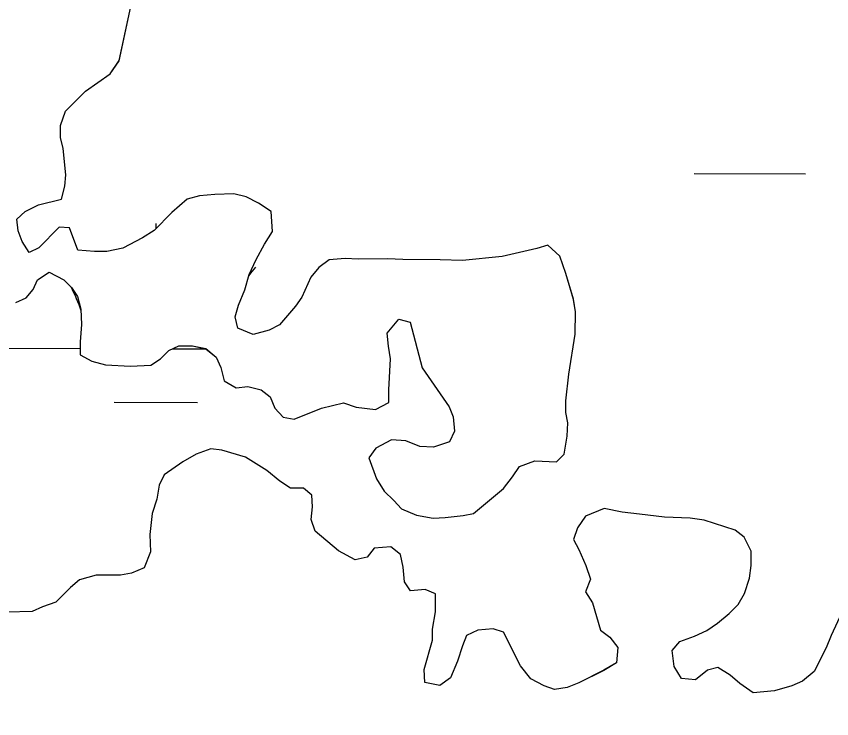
# Model space of a CAD drawing. Extents: x 3161665 to 3199565, y 885729 to 911164.
# Drawn here: x 3171532.7 to 3171767, y 907066.7 to 907268.6 of the extents above; entities that cross this region are included whole.
import ezdxf

# ---------------------------------------------------------------- set-up
doc = ezdxf.new("R2010")
doc.units = 0
for name, color, linetype in [('V-BORW-LINE', 7, 'Continuous'), ('V-SITE-VEGE', 7, 'Continuous'), ('V-TOPO-SHOR', 7, 'Continuous'), ('V-WETL-SWMP', 7, 'Continuous')]:
    doc.layers.add(name, color=color, linetype=linetype)

msp = doc.modelspace()

# ---------------------------------------------------------------- linework, layer by layer
at = {"layer": 'V-BORW-LINE'}
msp.add_spline([(3171327.9, 907006.88), (3171623.14, 906905.83), (3171717.62, 906853.29), (3171946, 906639.3), (3172410.75, 906162.46), (3172528.06, 906025.09), (3172553.45, 905979.41), (3172549.45, 905941.44), (3172540.22, 905931.04), (3172491.08, 905897.57), (3172432.77, 905918.55), (3172297.77, 906067.77), (3171751.6, 906617.91), (3171664.91, 906703.1), (3171534.3, 906809.91), (3171389.06, 906871.16), (3171294.49, 906899.37), (3171199.13, 906949.48), (3171152.72, 907010.85), (3171149.77, 907052.08), (3171164.02, 907081.31), (3171205.18, 907088.02), (3171297.41, 907016.42), (3171327.9, 907006.88)], degree=3, dxfattribs=at)
at = {"layer": 'V-SITE-VEGE'}
for p, q in [((3171562.23, 907255.8), (3171565.91, 907272.75)), ((3171559.61, 907252.03), (3171562.23, 907255.8)), ((3171552.6, 907247.08), (3171559.61, 907252.03)), ((3171546.78, 907241.32), (3171552.6, 907247.08)), ((3171545.36, 907237.14), (3171546.78, 907241.32)), ((3171545.34, 907233.75), (3171545.36, 907237.14)), ((3171546.12, 907230.55), (3171545.34, 907233.75)), ((3171546.88, 907222.97), (3171546.12, 907230.55)), ((3171546.66, 907219.77), (3171546.88, 907222.97)), ((3171545.64, 907215.98), (3171546.66, 907219.77)), ((3171585.36, 907216.96), (3171581.76, 907215.98)), ((3171589.75, 907217.34), (3171585.36, 907216.96)), ((3171595.14, 907217.51), (3171589.75, 907217.34)), ((3171598.73, 907216.69), (3171595.14, 907217.51)), ((3171535.24, 907212.45), (3171539.04, 907214.42)), ((3171539.04, 907214.42), (3171545.64, 907215.98)), ((3171581.76, 907215.98), (3171577.35, 907212.22)), ((3171602.31, 907214.87), (3171598.73, 907216.69)), ((3171605.89, 907212.45), (3171602.31, 907214.87)), ((3171532.83, 907210.27), (3171535.24, 907212.45)), ((3171577.35, 907212.22), (3171572.33, 907207.05)), ((3171606.25, 907206.67), (3171605.89, 907212.45)), ((3171533.21, 907206.87), (3171532.83, 907210.27)), ((3171545, 907208), (3171539.17, 907202.05)), ((3171547.99, 907207.79), (3171545, 907208)), ((3171550.35, 907201.39), (3171547.99, 907207.79)), ((3171534.39, 907203.87), (3171533.21, 907206.87)), ((3171572.33, 907207.05), (3171568.93, 907204.88)), ((3171604.04, 907203.09), (3171606.25, 907206.67)), ((3171536.37, 907200.67), (3171534.39, 907203.87)), ((3171568.93, 907204.88), (3171563.32, 907201.92)), ((3171601.62, 907198.71), (3171604.04, 907203.09)), ((3171685.46, 907202.83), (3171682.26, 907201.85)), ((3171688.84, 907199.62), (3171685.46, 907202.83)), ((3171539.17, 907202.05), (3171536.37, 907200.67)), ((3171555.13, 907200.96), (3171550.35, 907201.39)), ((3171558.73, 907200.94), (3171555.13, 907200.96)), ((3171563.32, 907201.92), (3171558.73, 907200.94)), ((3171682.26, 907201.85), (3171672.27, 907199.51)), ((3171599.6, 907194.33), (3171601.62, 907198.71)), ((3171622.58, 907198.59), (3171619.57, 907196.41)), ((3171627.17, 907198.96), (3171622.58, 907198.59)), ((3171630.96, 907198.75), (3171627.17, 907198.96)), ((3171639.34, 907198.9), (3171630.96, 907198.75)), ((3171643.73, 907198.67), (3171639.34, 907198.9)), ((3171654.5, 907198.61), (3171643.73, 907198.67)), ((3171660.89, 907198.38), (3171654.5, 907198.61)), ((3171672.27, 907199.51), (3171660.89, 907198.38)), ((3171690.61, 907194.62), (3171688.84, 907199.62)), ((3171619.57, 907196.41), (3171617.36, 907193.63)), ((3171538.72, 907192.87), (3171542.13, 907195.05)), ((3171542.13, 907195.05), (3171546.31, 907192.83)), ((3171598.38, 907189.95), (3171599.6, 907194.33)), ((3171617.36, 907193.63), (3171614.73, 907187.86)), ((3171692.76, 907187.23), (3171690.61, 907194.62)), ((3171537.51, 907190.09), (3171538.72, 907192.87)), ((3171546.31, 907192.83), (3171548.49, 907190.62)), ((3171535.5, 907187.7), (3171537.51, 907190.09)), ((3171548.49, 907190.62), (3171550.27, 907188.02)), ((3171596.56, 907185.56), (3171598.38, 907189.95)), ((3171532.5, 907186.32), (3171535.5, 907187.7)), ((3171550.27, 907188.02), (3171551.25, 907184.42)), ((3171614.73, 907187.86), (3171612.92, 907185.27)), ((3171693.34, 907183.63), (3171692.76, 907187.23)), ((3171551.25, 907184.42), (3171551.42, 907180.03)), ((3171595.54, 907182.18), (3171596.56, 907185.56)), ((3171612.92, 907185.27), (3171608.3, 907179.91)), ((3171596.32, 907178.98), (3171595.54, 907182.18)), ((3171693.3, 907177.24), (3171693.34, 907183.63)), ((3171551.42, 907180.03), (3171551, 907175.04)), ((3171608.3, 907179.91), (3171605.3, 907178.33)), ((3171639.22, 907177.54), (3171642.64, 907181.52)), ((3171642.64, 907181.52), (3171645.83, 907180.7)), ((3171645.83, 907180.7), (3171649.34, 907167.51)), ((3171600.7, 907177.16), (3171596.32, 907178.98)), ((3171605.3, 907178.33), (3171600.7, 907177.16)), ((3171639.6, 907173.75), (3171639.22, 907177.54)), ((3171691.44, 907165.68), (3171693.3, 907177.24)), ((3171551, 907175.04), (3171550.98, 907171.25)), ((3171574.12, 907170.12), (3171576.53, 907172.51)), ((3171576.53, 907172.51), (3171579.33, 907173.89)), ((3171579.33, 907173.89), (3171583.32, 907173.86)), ((3171583.32, 907173.86), (3171587.11, 907173.05)), ((3171587.11, 907173.05), (3171590.09, 907170.63)), ((3171640.18, 907170.16), (3171639.6, 907173.75)), ((3171550.98, 907171.25), (3171554.36, 907169.43)), ((3171571.32, 907168.34), (3171574.12, 907170.12)), ((3171590.09, 907170.63), (3171591.47, 907167.63)), ((3171639.73, 907161.18), (3171640.18, 907170.16)), ((3171554.36, 907169.43), (3171558.34, 907168.41)), ((3171558.34, 907168.41), (3171565.53, 907167.98)), ((3171565.53, 907167.98), (3171571.32, 907168.34)), ((3171591.47, 907167.63), (3171592.45, 907163.84)), ((3171649.34, 907167.51), (3171657.06, 907156.29)), ((3171690.6, 907158.1), (3171691.44, 907165.68)), ((3171592.45, 907163.84), (3171595.83, 907161.82)), ((3171595.83, 907161.82), (3171599.22, 907162.2)), ((3171599.22, 907162.2), (3171603.01, 907161.18)), ((3171603.01, 907161.18), (3171605.59, 907159.17)), ((3171639.71, 907157.58), (3171639.73, 907161.18)), ((3171605.59, 907159.17), (3171606.97, 907155.97)), ((3171606.97, 907155.97), (3171609.35, 907153.36)), ((3171612.54, 907152.75), (3171620.34, 907155.9)), ((3171620.34, 907155.9), (3171626.73, 907157.46)), ((3171626.73, 907157.46), (3171630.32, 907156.24)), ((3171630.32, 907156.24), (3171635.91, 907155.61)), ((3171635.91, 907155.61), (3171639.71, 907157.58)), ((3171657.06, 907156.29), (3171658.25, 907153.49)), ((3171690.58, 907154.71), (3171690.6, 907158.1)), ((3171658.25, 907153.49), (3171658.62, 907149.3)), ((3171691.17, 907151.71), (3171690.58, 907154.71)), ((3171609.35, 907153.36), (3171612.54, 907152.75)), ((3171690.95, 907147.92), (3171691.17, 907151.71)), ((3171658.62, 907149.3), (3171657.21, 907146.31)), ((3171640.45, 907146.8), (3171636.04, 907144.43)), ((3171644.64, 907146.58), (3171640.45, 907146.8)), ((3171648.62, 907144.96), (3171644.64, 907146.58)), ((3171690.12, 907142.73), (3171690.95, 907147.92)), ((3171588.54, 907144.3), (3171584.35, 907142.73)), ((3171591.74, 907143.88), (3171588.54, 907144.3)), ((3171636.04, 907144.43), (3171634.03, 907141.65)), ((3171652.61, 907144.74), (3171648.62, 907144.96)), ((3171657.21, 907146.31), (3171652.61, 907144.74)), ((3171584.35, 907142.73), (3171580.54, 907140.55)), ((3171598.51, 907141.85), (3171591.74, 907143.88)), ((3171604.68, 907138.02), (3171598.51, 907141.85)), ((3171687.91, 907140.55), (3171690.12, 907142.73)), ((3171580.54, 907140.55), (3171575.13, 907136.79)), ((3171634.03, 907141.65), (3171636.19, 907135.65)), ((3171677.32, 907139.21), (3171681.72, 907140.79)), ((3171681.72, 907140.79), (3171687.91, 907140.55)), ((3171608.45, 907135.01), (3171604.68, 907138.02)), ((3171675.31, 907136.23), (3171677.32, 907139.21)), ((3171575.13, 907136.79), (3171573.72, 907133.81)), ((3171611.43, 907133), (3171608.45, 907135.01)), ((3171636.19, 907135.65), (3171638.37, 907132.05)), ((3171672.7, 907132.85), (3171675.31, 907136.23)), ((3171573.72, 907133.81), (3171573.1, 907129.82)), ((3171615.23, 907132.97), (3171611.43, 907133)), ((3171617.61, 907130.96), (3171615.23, 907132.97)), ((3171664.08, 907125.72), (3171672.7, 907132.85)), ((3171617.79, 907127.57), (3171617.61, 907130.96)), ((3171638.37, 907132.05), (3171641.15, 907129.44)), ((3171573.1, 907129.82), (3171571.68, 907125.63)), ((3171641.15, 907129.44), (3171643.33, 907127.03)), ((3171571.68, 907125.63), (3171571.04, 907119.65)), ((3171617.37, 907123.98), (3171617.79, 907127.57)), ((3171643.33, 907127.03), (3171647.71, 907125.21)), ((3171661.08, 907125.14), (3171664.08, 907125.72)), ((3171701.6, 907127.1), (3171696.21, 907124.94)), ((3171706.79, 907126.08), (3171701.6, 907127.1)), ((3171711.77, 907125.45), (3171706.79, 907126.08)), ((3171718.95, 907124.61), (3171711.77, 907125.45)), ((3171618.55, 907120.58), (3171617.37, 907123.98)), ((3171647.71, 907125.21), (3171652.5, 907124.38)), ((3171652.5, 907124.38), (3171655.89, 907124.56)), ((3171655.89, 907124.56), (3171661.08, 907125.14)), ((3171696.21, 907124.94), (3171693.99, 907121.56)), ((3171726.33, 907124.37), (3171718.95, 907124.61)), ((3171730.32, 907123.75), (3171726.33, 907124.37)), ((3171739.29, 907120.91), (3171730.32, 907123.75)), ((3171693.99, 907121.56), (3171692.77, 907118.17)), ((3171741.88, 907118.9), (3171739.29, 907120.91)), ((3171571.04, 907119.65), (3171571.22, 907114.66)), ((3171625.3, 907114.96), (3171618.55, 907120.58)), ((3171743.85, 907114.9), (3171741.88, 907118.9)), ((3171640.28, 907116.07), (3171635.48, 907115.7)), ((3171643.06, 907113.86), (3171640.28, 907116.07)), ((3171692.77, 907118.17), (3171694.35, 907115.37)), ((3171571.22, 907114.66), (3171569.4, 907110.08)), ((3171630.08, 907112.34), (3171625.3, 907114.96)), ((3171635.48, 907115.7), (3171633.48, 907113.12)), ((3171643.83, 907110.26), (3171643.06, 907113.86)), ((3171694.35, 907115.37), (3171696.33, 907110.77)), ((3171743.82, 907110.7), (3171743.85, 907114.9)), ((3171633.48, 907113.12), (3171630.08, 907112.34)), ((3171569.4, 907110.08), (3171565.79, 907108.5)), ((3171644.21, 907106.07), (3171643.83, 907110.26)), ((3171696.33, 907110.77), (3171697.7, 907106.77)), ((3171743.41, 907107.11), (3171743.82, 907110.7)), ((3171555.62, 907107.96), (3171550.81, 907106.59)), ((3171562.6, 907107.92), (3171555.62, 907107.96)), ((3171565.79, 907108.5), (3171562.6, 907107.92)), ((3171697.7, 907106.77), (3171696.28, 907103.19)), ((3171741.98, 907102.73), (3171743.41, 907107.11)), ((3171548.21, 907104.41), (3171544, 907100.24)), ((3171550.81, 907106.59), (3171548.21, 907104.41)), ((3171645.99, 907103.47), (3171644.21, 907106.07)), ((3171650.19, 907103.84), (3171645.99, 907103.47)), ((3171653.17, 907102.63), (3171650.19, 907103.84)), ((3171653.14, 907097.44), (3171653.17, 907102.63)), ((3171696.28, 907103.19), (3171698.26, 907099.98)), ((3171740.17, 907099.55), (3171741.98, 907102.73)), ((3171544, 907100.24), (3171540.19, 907098.87)), ((3171698.26, 907099.98), (3171700.61, 907092.19)), ((3171537.19, 907097.49), (3171530.01, 907097.33)), ((3171540.19, 907098.87), (3171537.19, 907097.49)), ((3171652.32, 907092.45), (3171653.14, 907097.44)), ((3171737.56, 907096.97), (3171740.17, 907099.55)), ((3171734.15, 907094.2), (3171737.56, 907096.97)), ((3171769.89, 907097.19), (3171766.86, 907090.62)), ((3171669.68, 907092.56), (3171665.29, 907092.18)), ((3171672.67, 907091.54), (3171669.68, 907092.56)), ((3171731.15, 907092.02), (3171734.15, 907094.2)), ((3171652.3, 907089.26), (3171652.32, 907092.45)), ((3171662.09, 907090.6), (3171660.87, 907087.62)), ((3171665.29, 907092.18), (3171662.09, 907090.6)), ((3171677.6, 907081.94), (3171672.67, 907091.54)), ((3171700.61, 907092.19), (3171703.2, 907090.17)), ((3171723.35, 907088.87), (3171727.54, 907090.44)), ((3171727.54, 907090.44), (3171731.15, 907092.02)), ((3171766.86, 907090.62), (3171765.44, 907087.04)), ((3171649.86, 907080.89), (3171652.3, 907089.26)), ((3171703.2, 907090.17), (3171705.57, 907087.17)), ((3171721.14, 907086.28), (3171723.35, 907088.87)), ((3171660.87, 907087.62), (3171659.45, 907083.23)), ((3171705.57, 907087.17), (3171705.15, 907082.78)), ((3171721.71, 907081.69), (3171721.14, 907086.28)), ((3171765.44, 907087.04), (3171762.01, 907080.27)), ((3171659.45, 907083.23), (3171657.43, 907078.46)), ((3171650.04, 907077.1), (3171649.86, 907080.89)), ((3171680.58, 907078.13), (3171677.6, 907081.94)), ((3171705.15, 907082.78), (3171701.55, 907080.6)), ((3171723.89, 907078.29), (3171721.71, 907081.69)), ((3171734.28, 907081.42), (3171731.28, 907080.64)), ((3171737.86, 907079.21), (3171734.28, 907081.42)), ((3171701.55, 907080.6), (3171694.34, 907077.05)), ((3171731.28, 907080.64), (3171727.88, 907077.86)), ((3171740.64, 907076.8), (3171737.86, 907079.21)), ((3171762.01, 907080.27), (3171758.6, 907077.49)), ((3171654.42, 907076.28), (3171650.04, 907077.1)), ((3171657.43, 907078.46), (3171654.42, 907076.28)), ((3171684.36, 907076.11), (3171680.58, 907078.13)), ((3171694.34, 907077.05), (3171690.94, 907075.67)), ((3171727.88, 907077.86), (3171723.89, 907078.29)), ((3171744.42, 907074.18), (3171740.64, 907076.8)), ((3171758.6, 907077.49), (3171755.6, 907076.11)), ((3171687.35, 907075.1), (3171684.36, 907076.11)), ((3171690.94, 907075.67), (3171687.35, 907075.1)), ((3171750.61, 907074.75), (3171744.42, 907074.18)), ((3171755.6, 907076.11), (3171750.61, 907074.75))]:
    msp.add_line(p, q, dxfattribs=at)
at = {"layer": 'V-TOPO-SHOR'}
for points in [[(3171558.73, 907200.94), (3171555.13, 907200.96), (3171550.35, 907201.39), (3171547.99, 907207.79), (3171545, 907208), (3171539.17, 907202.05), (3171536.37, 907200.67), (3171534.39, 907203.87), (3171533.21, 907206.87), (3171532.83, 907210.27), (3171535.24, 907212.45), (3171539.04, 907214.42), (3171545.64, 907215.98), (3171546.66, 907219.77), (3171546.88, 907222.96), (3171546.12, 907230.55), (3171545.34, 907233.75), (3171545.36, 907237.14), (3171546.78, 907241.32), (3171552.6, 907247.08), (3171559.61, 907252.03), (3171562.23, 907255.8), (3171565.91, 907272.75)], [(3171565.53, 907167.98), (3171571.32, 907168.34), (3171574.12, 907170.12), (3171576.53, 907172.51), (3171579.33, 907173.89), (3171583.32, 907173.86), (3171587.11, 907173.05), (3171590.09, 907170.63), (3171591.47, 907167.63), (3171592.45, 907163.84), (3171595.83, 907161.82), (3171599.22, 907162.2), (3171603.01, 907161.18), (3171605.59, 907159.17), (3171606.97, 907155.97), (3171609.35, 907153.36), (3171612.54, 907152.75), (3171620.34, 907155.9), (3171626.74, 907157.46), (3171630.32, 907156.24), (3171635.91, 907155.61), (3171639.71, 907157.58), (3171639.73, 907161.18), (3171640.18, 907170.16), (3171639.6, 907173.75), (3171639.22, 907177.54), (3171642.64, 907181.52), (3171645.83, 907180.7), (3171649.34, 907167.51), (3171657.06, 907156.29), (3171658.25, 907153.49), (3171658.62, 907149.3), (3171657.21, 907146.31), (3171652.61, 907144.74), (3171648.62, 907144.96), (3171644.64, 907146.58), (3171640.45, 907146.8), (3171636.04, 907144.43), (3171634.03, 907141.65), (3171636.19, 907135.65), (3171638.37, 907132.05), (3171641.15, 907129.44), (3171643.33, 907127.03), (3171647.71, 907125.21), (3171652.5, 907124.38), (3171655.89, 907124.56), (3171661.08, 907125.14), (3171664.08, 907125.72), (3171672.7, 907132.85), (3171675.31, 907136.23), (3171677.32, 907139.21), (3171681.73, 907140.79), (3171687.91, 907140.55), (3171690.12, 907142.73), (3171690.95, 907147.92), (3171691.17, 907151.71), (3171690.58, 907154.71), (3171690.6, 907158.1), (3171691.44, 907165.68), (3171693.3, 907177.24), (3171693.34, 907183.63), (3171692.76, 907187.23), (3171690.61, 907194.62), (3171688.84, 907199.62), (3171685.46, 907202.83), (3171682.26, 907201.85), (3171672.27, 907199.51), (3171660.89, 907198.38), (3171654.5, 907198.61), (3171643.73, 907198.67), (3171639.34, 907198.9), (3171630.96, 907198.75), (3171627.17, 907198.96), (3171622.58, 907198.59), (3171619.57, 907196.41), (3171617.36, 907193.63), (3171614.73, 907187.86), (3171612.92, 907185.27), (3171608.3, 907179.91), (3171605.3, 907178.33), (3171600.7, 907177.16), (3171596.32, 907178.98), (3171595.54, 907182.18), (3171596.56, 907185.56), (3171598.38, 907189.95), (3171599.6, 907194.33), (3171601.62, 907198.71), (3171604.04, 907203.09), (3171606.25, 907206.67), (3171605.89, 907212.45), (3171602.31, 907214.87), (3171598.73, 907216.69), (3171595.14, 907217.51), (3171589.75, 907217.34), (3171585.36, 907216.96), (3171581.76, 907215.98), (3171577.35, 907212.22), (3171572.33, 907207.05), (3171568.93, 907204.88), (3171563.32, 907201.92), (3171558.73, 907200.94)], [(3171532.5, 907186.32), (3171535.5, 907187.7), (3171537.51, 907190.09), (3171538.72, 907192.87), (3171542.13, 907195.05), (3171546.31, 907192.83), (3171548.49, 907190.62), (3171550.27, 907188.02), (3171551.25, 907184.42), (3171551.42, 907180.03), (3171551, 907175.04), (3171550.98, 907171.25), (3171554.36, 907169.44), (3171558.34, 907168.41), (3171565.53, 907167.98)], [(3171660.87, 907087.62), (3171659.45, 907083.23), (3171657.43, 907078.46), (3171654.42, 907076.28), (3171650.04, 907077.1), (3171649.86, 907080.89), (3171652.3, 907089.26), (3171652.32, 907092.45), (3171653.14, 907097.44), (3171653.17, 907102.63), (3171650.19, 907103.84), (3171645.99, 907103.47), (3171644.21, 907106.07), (3171643.83, 907110.26), (3171643.06, 907113.86), (3171640.28, 907116.07), (3171635.48, 907115.7), (3171633.47, 907113.12), (3171630.08, 907112.34), (3171625.3, 907114.96), (3171618.55, 907120.58), (3171617.37, 907123.98), (3171617.79, 907127.57), (3171617.61, 907130.96), (3171615.23, 907132.97), (3171611.43, 907133), (3171608.45, 907135.01), (3171604.68, 907138.02), (3171598.51, 907141.85), (3171591.74, 907143.88), (3171588.54, 907144.3), (3171584.35, 907142.73), (3171580.54, 907140.55), (3171575.13, 907136.79), (3171573.72, 907133.81), (3171573.1, 907129.82), (3171571.68, 907125.63), (3171571.04, 907119.65), (3171571.22, 907114.66), (3171569.4, 907110.08), (3171565.79, 907108.5), (3171562.6, 907107.92), (3171555.61, 907107.96), (3171550.81, 907106.59), (3171548.21, 907104.41), (3171544, 907100.24), (3171540.19, 907098.87), (3171537.19, 907097.49), (3171530.01, 907097.33)], [(3171769.89, 907097.19), (3171766.86, 907090.62), (3171765.44, 907087.04), (3171762.01, 907080.27), (3171758.6, 907077.49), (3171755.6, 907076.11), (3171750.61, 907074.75), (3171744.42, 907074.18), (3171740.64, 907076.8), (3171737.86, 907079.21), (3171734.28, 907081.42), (3171731.28, 907080.64), (3171727.88, 907077.86), (3171723.89, 907078.29), (3171721.71, 907081.69), (3171721.14, 907086.28), (3171723.35, 907088.87), (3171727.54, 907090.44), (3171731.15, 907092.02), (3171734.15, 907094.2), (3171737.56, 907096.97), (3171740.17, 907099.55), (3171741.98, 907102.73), (3171743.41, 907107.11), (3171743.82, 907110.7), (3171743.85, 907114.9), (3171741.87, 907118.9), (3171739.29, 907120.91), (3171730.32, 907123.75), (3171726.34, 907124.37), (3171718.95, 907124.61), (3171711.77, 907125.45), (3171706.79, 907126.08), (3171701.6, 907127.1), (3171696.21, 907124.94), (3171693.99, 907121.56), (3171692.77, 907118.17), (3171694.35, 907115.37), (3171696.33, 907110.77), (3171697.7, 907106.77), (3171696.28, 907103.19), (3171698.26, 907099.98), (3171700.61, 907092.19), (3171703.2, 907090.17), (3171705.57, 907087.17), (3171705.15, 907082.78), (3171701.55, 907080.6), (3171694.34, 907077.05), (3171690.94, 907075.67), (3171687.35, 907075.1), (3171684.36, 907076.11), (3171680.58, 907078.13), (3171677.6, 907081.94), (3171672.67, 907091.54), (3171669.68, 907092.56), (3171665.29, 907092.18), (3171662.09, 907090.6), (3171660.87, 907087.62)]]:
    msp.add_lwpolyline(points, dxfattribs=at)
at = {"layer": 'V-WETL-SWMP'}
for p, q in [((3171727.52, 907223.35), (3171759.52, 907223.26)), ((3171572.88, 907207.62), (3171572.89, 907209.03)), ((3171522.79, 907173.17), (3171550.99, 907173.09)), ((3171577.57, 907173.02), (3171587.17, 907172.99)), ((3171560.75, 907157.64), (3171584.75, 907157.57))]:
    msp.add_line(p, q, dxfattribs=at)
for points in [[(3171552.6, 907247.08), (3171559.61, 907252.03), (3171562.22, 907255.81), (3171565.91, 907272.75)], [(3171630.32, 907156.24), (3171635.91, 907155.61), (3171639.71, 907157.58), (3171639.73, 907161.18), (3171640.18, 907170.15), (3171639.6, 907173.75), (3171639.22, 907177.54), (3171642.64, 907181.52), (3171645.83, 907180.7), (3171649.34, 907167.51), (3171657.06, 907156.29), (3171658.25, 907153.49), (3171658.62, 907149.3), (3171657.21, 907146.31), (3171652.61, 907144.74), (3171648.62, 907144.96), (3171644.64, 907146.58), (3171640.45, 907146.8), (3171636.04, 907144.43), (3171634.03, 907141.65), (3171636.19, 907135.65), (3171638.37, 907132.05), (3171641.15, 907129.44), (3171643.33, 907127.03), (3171647.71, 907125.21), (3171652.5, 907124.38), (3171655.89, 907124.57), (3171661.08, 907125.14), (3171664.08, 907125.72), (3171672.7, 907132.85), (3171675.31, 907136.23), (3171677.33, 907139.21), (3171681.73, 907140.79), (3171687.91, 907140.55), (3171690.12, 907142.74), (3171690.95, 907147.92), (3171691.17, 907151.71), (3171690.58, 907154.71), (3171690.6, 907158.1), (3171691.44, 907165.68), (3171693.3, 907177.24), (3171693.34, 907183.63), (3171692.76, 907187.22), (3171690.61, 907194.62), (3171688.84, 907199.62), (3171685.46, 907202.83), (3171682.26, 907201.85), (3171672.27, 907199.51), (3171660.89, 907198.38), (3171654.51, 907198.61), (3171643.73, 907198.67), (3171639.34, 907198.9), (3171630.96, 907198.74), (3171627.17, 907198.97), (3171622.58, 907198.59), (3171619.57, 907196.41), (3171617.36, 907193.63), (3171614.73, 907187.86), (3171612.92, 907185.27), (3171608.3, 907179.91), (3171605.3, 907178.33), (3171600.7, 907177.16), (3171596.32, 907178.98), (3171595.54, 907182.18), (3171596.56, 907185.57), (3171598.38, 907189.95), (3171599.6, 907194.33), (3171601.62, 907198.71), (3171604.04, 907203.09), (3171606.25, 907206.67), (3171605.89, 907212.46), (3171602.31, 907214.87), (3171598.73, 907216.69), (3171595.14, 907217.5), (3171589.75, 907217.33), (3171585.36, 907216.96), (3171581.76, 907215.98), (3171577.35, 907212.22), (3171572.33, 907207.05), (3171568.93, 907204.88), (3171563.32, 907201.92), (3171558.73, 907200.94), (3171555.13, 907200.96), (3171550.35, 907201.39), (3171547.99, 907207.79), (3171544.99, 907208), (3171539.17, 907202.05), (3171536.37, 907200.67), (3171534.39, 907203.87), (3171533.21, 907206.87), (3171532.83, 907210.27), (3171535.24, 907212.45), (3171539.04, 907214.42), (3171545.64, 907215.98), (3171546.66, 907219.77), (3171546.87, 907222.96), (3171546.12, 907230.55), (3171545.34, 907233.75), (3171545.36, 907237.14), (3171546.78, 907241.32), (3171552.6, 907247.08)], [(3171532.5, 907186.32), (3171535.5, 907187.7), (3171537.51, 907190.09), (3171538.72, 907192.87), (3171542.13, 907195.05), (3171546.31, 907192.83), (3171548.49, 907190.62), (3171550.27, 907188.02), (3171551.25, 907184.42), (3171551.42, 907180.03), (3171551, 907175.04), (3171550.98, 907171.25), (3171554.36, 907169.44), (3171558.34, 907168.42), (3171565.53, 907167.98), (3171571.32, 907168.34), (3171574.12, 907170.12), (3171576.53, 907172.51), (3171579.33, 907173.89), (3171583.32, 907173.86), (3171587.11, 907173.04), (3171590.09, 907170.63), (3171591.47, 907167.63), (3171592.45, 907163.84), (3171595.83, 907161.82), (3171599.22, 907162.2), (3171603.01, 907161.18), (3171605.59, 907159.17), (3171606.97, 907155.97), (3171609.35, 907153.36), (3171612.54, 907152.75), (3171620.34, 907155.9), (3171626.74, 907157.46), (3171630.32, 907156.24)], [(3171625.3, 907114.96), (3171618.55, 907120.58), (3171617.37, 907123.98), (3171617.79, 907127.57), (3171617.61, 907130.97), (3171615.22, 907132.97), (3171611.43, 907133), (3171608.45, 907135.01), (3171604.68, 907138.02), (3171598.51, 907141.85), (3171591.74, 907143.88), (3171588.54, 907144.3), (3171584.35, 907142.73), (3171580.54, 907140.55), (3171575.13, 907136.79), (3171573.72, 907133.8), (3171573.1, 907129.82), (3171571.68, 907125.63), (3171571.04, 907119.65), (3171571.22, 907114.66), (3171569.4, 907110.08), (3171565.79, 907108.5), (3171562.6, 907107.92), (3171555.61, 907107.96), (3171550.82, 907106.59), (3171548.21, 907104.41), (3171544, 907100.24), (3171540.2, 907098.87), (3171537.19, 907097.49), (3171530.01, 907097.33)], [(3171769.89, 907097.19), (3171766.86, 907090.62), (3171765.44, 907087.03), (3171762.01, 907080.27), (3171758.61, 907077.49), (3171755.6, 907076.11), (3171750.61, 907074.74), (3171744.42, 907074.18), (3171740.64, 907076.8), (3171737.86, 907079.21), (3171734.28, 907081.42), (3171731.28, 907080.64), (3171727.87, 907077.86), (3171723.89, 907078.29), (3171721.71, 907081.69), (3171721.14, 907086.28), (3171723.35, 907088.87), (3171727.54, 907090.44), (3171731.15, 907092.02), (3171734.15, 907094.19), (3171737.56, 907096.97), (3171740.17, 907099.55), (3171741.98, 907102.73), (3171743.4, 907107.11), (3171743.82, 907110.7), (3171743.85, 907114.9), (3171741.87, 907118.9), (3171739.29, 907120.91), (3171730.33, 907123.75), (3171726.34, 907124.37), (3171718.95, 907124.61), (3171711.77, 907125.45), (3171706.79, 907126.08), (3171701.6, 907127.1), (3171696.21, 907124.94), (3171693.99, 907121.56), (3171692.78, 907118.17), (3171694.36, 907115.37), (3171696.33, 907110.77), (3171697.7, 907106.77), (3171696.28, 907103.19), (3171698.26, 907099.98), (3171700.61, 907092.19), (3171703.2, 907090.18), (3171705.57, 907087.17), (3171705.15, 907082.78), (3171701.55, 907080.61), (3171694.34, 907077.05), (3171690.94, 907075.68), (3171687.35, 907075.1), (3171684.36, 907076.11), (3171680.58, 907078.13), (3171677.6, 907081.94), (3171672.67, 907091.54), (3171669.68, 907092.56), (3171665.29, 907092.18), (3171662.09, 907090.6), (3171660.87, 907087.62), (3171659.45, 907083.23), (3171657.43, 907078.46), (3171654.42, 907076.28), (3171650.04, 907077.1), (3171649.86, 907080.89), (3171652.3, 907089.26), (3171652.32, 907092.45), (3171653.14, 907097.44), (3171653.17, 907102.63), (3171650.19, 907103.84), (3171645.99, 907103.47), (3171644.21, 907106.07), (3171643.84, 907110.26), (3171643.06, 907113.86), (3171640.28, 907116.07), (3171635.48, 907115.7), (3171633.47, 907113.12), (3171630.08, 907112.34), (3171625.3, 907114.96)]]:
    msp.add_lwpolyline(points, dxfattribs=at)
for centre, start, end in [((3171628.03, 907173.36), 139.0698, 143.9519), ((3171517.55, 907173.66), 16.9109, 28.9633)]:
    msp.add_arc(centre, 35.25, start, end, dxfattribs=at)

doc.saveas('drawing.dxf')
